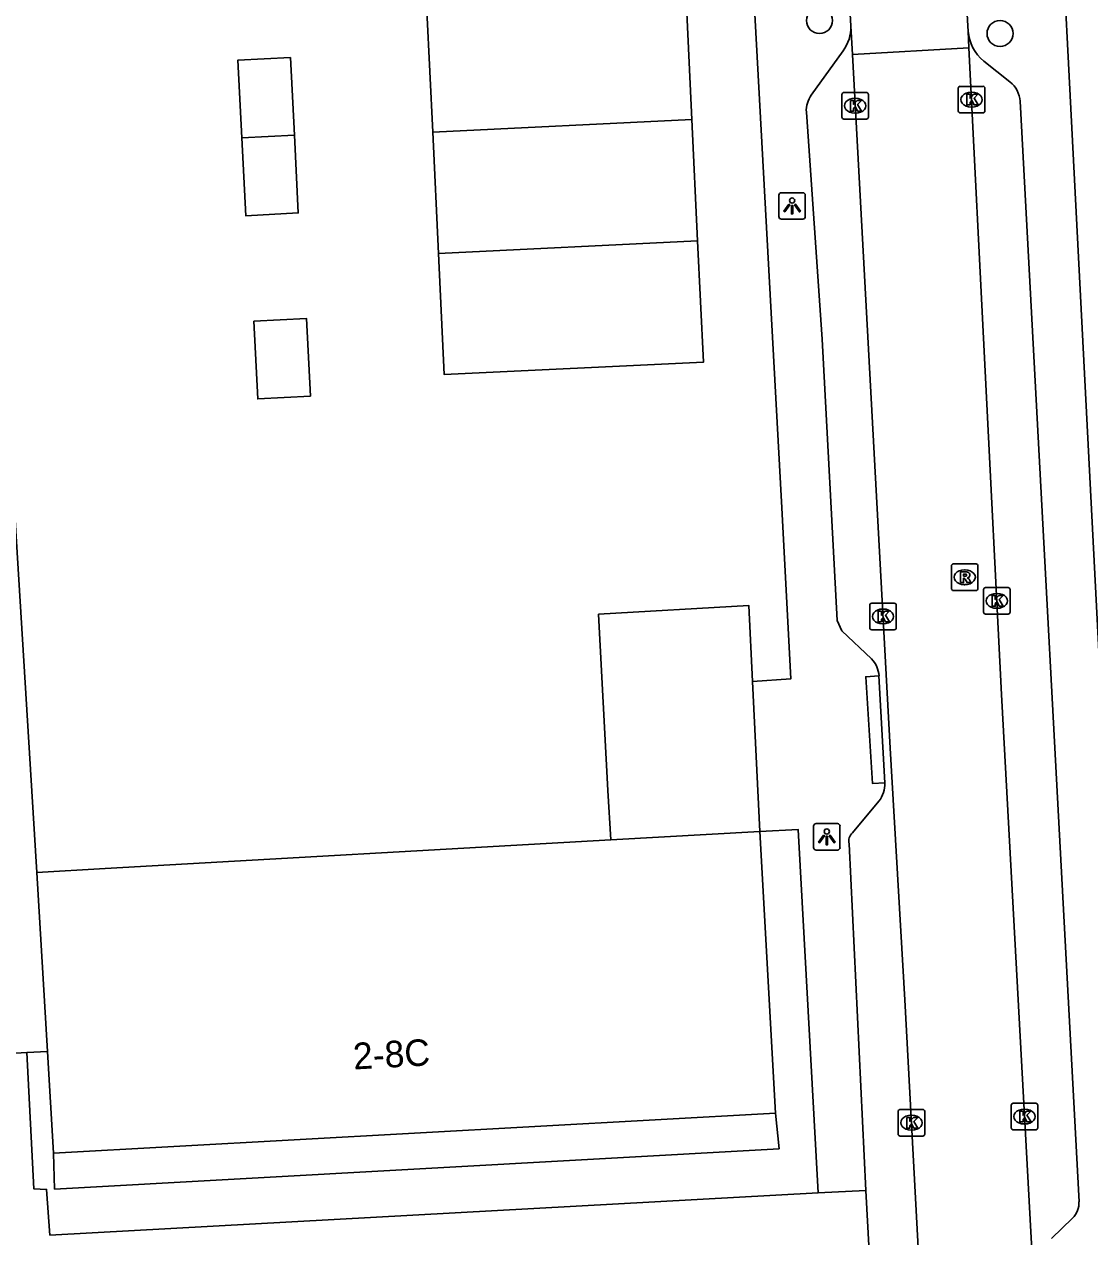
# Model space of a CAD drawing. Extents: x 158087 to 159494, y 382905 to 383981.
# Drawn here: x 158860.45 to 158900.57, y 383381.71 to 383427.38 of the extents above; entities that cross this region are included whole.
import ezdxf

# ---------------------------------------------------------------- set-up
doc = ezdxf.new("R2010")
doc.units = 0
for name, color, linetype in [('IMGEO_Boom', 7, 'Continuous'), ('IMGEO_Kolk', 7, 'Continuous'), ('IMGEO_Lichtpunt', 7, 'Continuous'), ('IMGEO_Pand', 7, 'Continuous'), ('IMGEO_Pand_nummerreeks', 7, 'Continuous'), ('IMGEO_Pand_overbouw', 7, 'Continuous'), ('IMGEO_Pand_vergunning_verleend', 7, 'Continuous'), ('IMGEO_Rijbaan_lokaal_open', 7, 'Continuous'), ('IMGEO_Rioolput', 7, 'Continuous'), ('IMGEO_Voetpad_open', 7, 'Continuous')]:
    doc.layers.add(name, color=color, linetype=linetype)

msp = doc.modelspace()

# ---------------------------------------------------------------- linework, layer by layer
at = {"layer": 'IMGEO_Boom'}
for centre in [(158890.391, 383427.52), (158897.189, 383427.03)]:
    msp.add_circle(centre, 0.489, dxfattribs=at)
at = {"layer": 'IMGEO_Kolk'}
for p, q in [((158891.233, 383423.883), (158891.233, 383424.735)), ((158891.308, 383424.809), (158892.16, 383424.809)), ((158892.234, 383424.735), (158892.234, 383423.883)), ((158895.617, 383424.114), (158895.617, 383424.966)), ((158895.692, 383425.04), (158896.544, 383425.04)), ((158896.105, 383424.82), (158896.13, 383424.82)), ((158896.618, 383424.966), (158896.618, 383424.114)), ((158891.721, 383424.589), (158891.746, 383424.589)), ((158896.128, 383424.26), (158896.103, 383424.26)), ((158892.16, 383423.809), (158891.308, 383423.809)), ((158891.744, 383424.029), (158891.719, 383424.029)), ((158896.544, 383424.04), (158895.692, 383424.04)), ((158896.567, 383405.235), (158896.567, 383406.087)), ((158896.642, 383406.161), (158897.494, 383406.161)), ((158897.055, 383405.941), (158897.08, 383405.941)), ((158897.568, 383406.087), (158897.568, 383405.235)), ((158892.281, 383404.647), (158892.281, 383405.499)), ((158892.356, 383405.573), (158893.208, 383405.573)), ((158893.282, 383405.499), (158893.282, 383404.647)), ((158892.769, 383405.353), (158892.794, 383405.353)), ((158897.494, 383405.161), (158896.642, 383405.161)), ((158897.078, 383405.381), (158897.053, 383405.381)), ((158893.208, 383404.573), (158892.356, 383404.573)), ((158892.792, 383404.793), (158892.767, 383404.793)), ((158897.685, 383386.738), (158898.537, 383386.738)), ((158893.352, 383385.58), (158893.352, 383386.432)), ((158893.427, 383386.506), (158894.279, 383386.506)), ((158893.84, 383386.286), (158893.865, 383386.286)), ((158894.353, 383386.432), (158894.353, 383385.58)), ((158897.61, 383385.812), (158897.61, 383386.664)), ((158898.098, 383386.518), (158898.123, 383386.518)), ((158898.611, 383386.664), (158898.611, 383385.812)), ((158898.121, 383385.958), (158898.096, 383385.958)), ((158894.279, 383385.506), (158893.427, 383385.506)), ((158893.863, 383385.726), (158893.838, 383385.726)), ((158898.537, 383385.738), (158897.685, 383385.738))]:
    msp.add_line(p, q, dxfattribs=at)
for points in [[(158891.233, 383423.883), (158891.233, 383424.735)], [(158891.308, 383424.809), (158892.16, 383424.809)], [(158892.234, 383424.735), (158892.234, 383423.883)], [(158895.617, 383424.114), (158895.617, 383424.966)], [(158895.692, 383425.04), (158896.544, 383425.04)], [(158895.938, 383424.74), (158896.061, 383424.74), (158896.061, 383424.589), (158896.191, 383424.74), (158896.355, 383424.74), (158896.209, 383424.589), (158896.362, 383424.34), (158896.21, 383424.34), (158896.125, 383424.504), (158896.061, 383424.437), (158896.061, 383424.34), (158895.938, 383424.34), (158895.938, 383424.74)], [(158896.618, 383424.966), (158896.618, 383424.114)], [(158891.554, 383424.509), (158891.677, 383424.509), (158891.677, 383424.358), (158891.807, 383424.509), (158891.971, 383424.509), (158891.825, 383424.358), (158891.978, 383424.109), (158891.826, 383424.109), (158891.741, 383424.273), (158891.677, 383424.206), (158891.677, 383424.109), (158891.554, 383424.109), (158891.554, 383424.509)], [(158892.16, 383423.809), (158891.308, 383423.809)], [(158896.544, 383424.04), (158895.692, 383424.04)], [(158896.567, 383405.235), (158896.567, 383406.087)], [(158896.642, 383406.161), (158897.494, 383406.161)], [(158897.568, 383406.087), (158897.568, 383405.235)], [(158892.281, 383404.647), (158892.281, 383405.499)], [(158892.356, 383405.573), (158893.208, 383405.573)], [(158893.282, 383405.499), (158893.282, 383404.647)], [(158896.888, 383405.861), (158897.011, 383405.861), (158897.011, 383405.71), (158897.141, 383405.861), (158897.305, 383405.861), (158897.159, 383405.71), (158897.312, 383405.461), (158897.16, 383405.461), (158897.075, 383405.625), (158897.011, 383405.558), (158897.011, 383405.461), (158896.888, 383405.461), (158896.888, 383405.861)], [(158892.602, 383405.273), (158892.725, 383405.273), (158892.725, 383405.122), (158892.855, 383405.273), (158893.019, 383405.273), (158892.873, 383405.122), (158893.026, 383404.873), (158892.874, 383404.873), (158892.789, 383405.037), (158892.725, 383404.97), (158892.725, 383404.873), (158892.602, 383404.873), (158892.602, 383405.273)], [(158897.494, 383405.161), (158896.642, 383405.161)], [(158893.208, 383404.573), (158892.356, 383404.573)], [(158897.685, 383386.738), (158898.537, 383386.738)], [(158893.352, 383385.58), (158893.352, 383386.432)], [(158893.427, 383386.506), (158894.279, 383386.506)], [(158894.353, 383386.432), (158894.353, 383385.58)], [(158897.61, 383385.812), (158897.61, 383386.664)], [(158897.931, 383386.438), (158898.054, 383386.438), (158898.054, 383386.287), (158898.184, 383386.438), (158898.348, 383386.438), (158898.202, 383386.287), (158898.355, 383386.038), (158898.203, 383386.038), (158898.118, 383386.202), (158898.054, 383386.135), (158898.054, 383386.038), (158897.931, 383386.038), (158897.931, 383386.438)], [(158898.611, 383386.664), (158898.611, 383385.812)], [(158893.673, 383386.206), (158893.796, 383386.206), (158893.796, 383386.055), (158893.926, 383386.206), (158894.09, 383386.206), (158893.944, 383386.055), (158894.097, 383385.806), (158893.945, 383385.806), (158893.86, 383385.97), (158893.796, 383385.903), (158893.796, 383385.806), (158893.673, 383385.806), (158893.673, 383386.206)], [(158894.279, 383385.506), (158893.427, 383385.506)], [(158898.537, 383385.738), (158897.685, 383385.738)]]:
    msp.add_lwpolyline(points, dxfattribs=at)
for centre, start, end in [((158891.31, 383424.733), 91.552, 178.448), ((158891.31, 383424.733), 91.552, 178.448), ((158892.158, 383424.733), 1.552, 88.448), ((158892.158, 383424.733), 1.552, 88.448), ((158895.694, 383424.964), 91.552, 178.448), ((158895.694, 383424.964), 91.552, 178.448), ((158896.542, 383424.964), 1.552, 88.448), ((158896.542, 383424.964), 1.552, 88.448), ((158891.31, 383423.885), 181.552, 268.448), ((158891.31, 383423.885), 181.552, 268.448), ((158892.158, 383423.885), 271.552, 358.448), ((158892.158, 383423.885), 271.552, 358.448), ((158895.694, 383424.116), 181.552, 268.448), ((158895.694, 383424.116), 181.552, 268.448), ((158896.542, 383424.116), 271.552, 358.448), ((158896.542, 383424.116), 271.552, 358.448), ((158896.644, 383406.085), 91.552, 178.448), ((158896.644, 383406.085), 91.552, 178.448), ((158897.492, 383406.085), 1.552, 88.448), ((158897.492, 383406.085), 1.552, 88.448), ((158892.358, 383405.497), 91.552, 178.448), ((158892.358, 383405.497), 91.552, 178.448), ((158893.206, 383405.497), 1.552, 88.448), ((158893.206, 383405.497), 1.552, 88.448), ((158896.644, 383405.237), 181.552, 268.448), ((158896.644, 383405.237), 181.552, 268.448), ((158897.492, 383405.237), 271.552, 358.448), ((158897.492, 383405.237), 271.552, 358.448), ((158892.358, 383404.649), 181.552, 268.448), ((158892.358, 383404.649), 181.552, 268.448), ((158893.206, 383404.649), 271.552, 358.448), ((158893.206, 383404.649), 271.552, 358.448), ((158897.687, 383386.662), 91.552, 178.448), ((158897.687, 383386.662), 91.552, 178.448), ((158898.535, 383386.662), 1.552, 88.448), ((158898.535, 383386.662), 1.552, 88.448), ((158893.429, 383386.43), 91.552, 178.448), ((158893.429, 383386.43), 91.552, 178.448), ((158894.277, 383386.43), 1.552, 88.448), ((158894.277, 383386.43), 1.552, 88.448), ((158897.687, 383385.814), 181.552, 268.448), ((158897.687, 383385.814), 181.552, 268.448), ((158898.535, 383385.814), 271.552, 358.448), ((158898.535, 383385.814), 271.552, 358.448), ((158893.429, 383385.582), 181.552, 268.448), ((158893.429, 383385.582), 181.552, 268.448), ((158894.277, 383385.582), 271.552, 358.448), ((158894.277, 383385.582), 271.552, 358.448)]:
    msp.add_arc(centre, 0.0765, start, end, dxfattribs=at)
for centre, major_axis, ratio, start_param, end_param in [((158896.104, 383424.54), (-0.387, 0.002), 0.722429, 4.712389, 7.853982), ((158896.129, 383424.54), (-0.39, 0.002), 0.717154, 1.570796, 4.712389), ((158891.72, 383424.309), (-0.387, 0.002), 0.722429, 4.712389, 7.853982), ((158891.745, 383424.309), (-0.39, 0.002), 0.717154, 1.570796, 4.712389), ((158897.054, 383405.661), (-0.387, 0.002), 0.722429, 4.712389, 7.853982), ((158897.079, 383405.661), (-0.39, 0.002), 0.717154, 1.570796, 4.712389), ((158892.768, 383405.073), (-0.387, 0.002), 0.722429, 4.712389, 7.853982), ((158892.793, 383405.073), (-0.39, 0.002), 0.717154, 1.570796, 4.712389), ((158893.839, 383386.006), (-0.387, 0.002), 0.722429, 4.712389, 7.853982), ((158893.864, 383386.006), (-0.39, 0.002), 0.717154, 1.570796, 4.712389), ((158898.097, 383386.238), (-0.387, 0.002), 0.722429, 4.712389, 7.853982), ((158898.122, 383386.238), (-0.39, 0.002), 0.717154, 1.570796, 4.712389)]:
    msp.add_ellipse(centre, major_axis=major_axis, ratio=ratio, start_param=start_param, end_param=end_param, dxfattribs=at)
at = {"layer": 'IMGEO_Lichtpunt'}
for p, q in [((158889.762, 383421.035), (158888.954, 383421.035)), ((158889.762, 383421.035), (158888.954, 383421.035)), ((158888.86, 383420.94), (158888.86, 383420.133)), ((158888.86, 383420.94), (158888.86, 383420.133)), ((158889.856, 383420.133), (158889.856, 383420.94)), ((158889.856, 383420.133), (158889.856, 383420.94)), ((158888.954, 383420.039), (158889.762, 383420.039)), ((158888.954, 383420.039), (158889.762, 383420.039)), ((158891.068, 383397.272), (158890.26, 383397.272)), ((158891.068, 383397.272), (158890.26, 383397.272)), ((158890.166, 383397.177), (158890.166, 383396.37)), ((158890.166, 383397.177), (158890.166, 383396.37)), ((158891.162, 383396.37), (158891.162, 383397.177)), ((158891.162, 383396.37), (158891.162, 383397.177)), ((158890.26, 383396.276), (158891.068, 383396.276)), ((158890.26, 383396.276), (158891.068, 383396.276))]:
    msp.add_line(p, q, dxfattribs=at)
for points in [[(158889.234, 383420.604), (158889.273, 383420.576), (158889.085, 383420.314), (158889.047, 383420.341), (158889.234, 383420.604)], [(158889.336, 383420.556), (158889.383, 383420.556), (158889.383, 383420.234), (158889.336, 383420.234), (158889.336, 383420.556)], [(158889.446, 383420.576), (158889.484, 383420.603), (158889.671, 383420.341), (158889.632, 383420.313), (158889.446, 383420.576)], [(158890.54, 383396.841), (158890.579, 383396.813), (158890.391, 383396.551), (158890.353, 383396.578), (158890.54, 383396.841)], [(158890.642, 383396.793), (158890.689, 383396.793), (158890.689, 383396.471), (158890.642, 383396.471), (158890.642, 383396.793)], [(158890.752, 383396.813), (158890.79, 383396.84), (158890.977, 383396.578), (158890.938, 383396.55), (158890.752, 383396.813)]]:
    msp.add_lwpolyline(points, dxfattribs=at)
for centre in [(158889.359, 383420.738), (158890.665, 383396.975)]:
    msp.add_circle(centre, 0.0994, dxfattribs=at)
for centre, start, end in [((158888.954, 383420.94), 90, 180), ((158888.954, 383420.94), 90, 180), ((158889.762, 383420.94), 0, 90), ((158889.762, 383420.94), 0, 90), ((158888.954, 383420.133), 180, 270), ((158888.954, 383420.133), 180, 270), ((158889.762, 383420.133), 270, 0), ((158889.762, 383420.133), 270, 360), ((158890.26, 383397.177), 90, 180), ((158890.26, 383397.177), 90, 180), ((158891.068, 383397.177), 0, 90), ((158891.068, 383397.177), 0, 90), ((158890.26, 383396.37), 180, 270), ((158890.26, 383396.37), 180, 270), ((158891.068, 383396.37), 270, 0), ((158891.068, 383396.37), 270, 360)]:
    msp.add_arc(centre, 0.0946, start, end, dxfattribs=at)
at = {"layer": 'IMGEO_Pand'}
for points in [[(158888.148, 383396.98), (158882.537, 383396.66), (158863.497, 383395.575), (158860.921, 383395.428)], [(158888.148, 383396.98), (158888.74, 383386.366), (158861.542, 383384.857), (158861.316, 383388.689), (158861.316, 383388.691)], [(158860.921, 383395.428), (158861.316, 383388.691)]]:
    msp.add_lwpolyline(points, dxfattribs=at)
at = {"layer": 'IMGEO_Pand_overbouw'}
for points in [[(158888.148, 383396.98), (158887.866, 383402.627), (158887.724, 383405.488), (158882.071, 383405.154), (158882.42, 383398.523), (158882.537, 383396.66)], [(158888.74, 383386.366), (158861.542, 383384.857), (158861.589, 383383.507), (158888.87, 383385.025)]]:
    msp.add_lwpolyline(points, close=True, dxfattribs=at)
at = {"layer": 'IMGEO_Pand_vergunning_verleend'}
for points in [[(158875.825, 383423.319), (158875.606, 383427.889), (158885.364, 383428.356), (158885.583, 383423.786)], [(158868.637, 383423.097), (158868.488, 383426.024), (158870.468, 383426.125), (158870.616, 383423.197)], [(158875.825, 383423.319), (158885.583, 383423.786)], [(158885.583, 383423.786), (158885.801, 383419.217)], [(158876.043, 383418.75), (158875.825, 383423.319)], [(158868.637, 383423.097), (158870.616, 383423.197)], [(158870.616, 383423.197), (158870.765, 383420.27), (158868.786, 383420.169), (158868.637, 383423.097)], [(158876.043, 383418.75), (158885.801, 383419.217)], [(158885.801, 383419.217), (158886.02, 383414.648), (158876.262, 383414.181), (158876.043, 383418.75)], [(158869.092, 383416.198), (158871.072, 383416.298), (158871.221, 383413.371), (158869.241, 383413.27), (158869.092, 383416.198)]]:
    msp.add_lwpolyline(points, dxfattribs=at)
at = {"layer": 'IMGEO_Rijbaan_lokaal_open'}
for points in [[(158895.632, 383433.547), (158895.978, 383427.307), (158895.987, 383427.119)], [(158891.571, 383427.312), (158891.251, 383433.166)], [(158891.628, 383426.244), (158891.571, 383427.312)], [(158895.987, 383427.119), (158896.019, 383426.484)], [(158896.019, 383426.484), (158891.628, 383426.244)], [(158896.019, 383426.484), (158897.244, 383402.134), (158898.446, 383380.066)], [(158894.699, 383369.809), (158894.456, 383373.735), (158894.26, 383378.492), (158893.604, 383390.635), (158893.053, 383400.112), (158891.628, 383426.244)]]:
    msp.add_lwpolyline(points, dxfattribs=at)
at = {"layer": 'IMGEO_Rioolput'}
for p, q in [((158895.357, 383406.125), (158895.357, 383406.977)), ((158895.432, 383407.051), (158896.284, 383407.051)), ((158895.845, 383406.831), (158895.87, 383406.831)), ((158896.358, 383406.977), (158896.358, 383406.125)), ((158896.284, 383406.051), (158895.432, 383406.051)), ((158895.868, 383406.271), (158895.843, 383406.271))]:
    msp.add_line(p, q, dxfattribs=at)
for points in [[(158895.357, 383406.125), (158895.357, 383406.977)], [(158895.432, 383407.051), (158896.284, 383407.051)], [(158896.358, 383406.977), (158896.358, 383406.125)], [(158895.946, 383406.749), (158895.694, 383406.751), (158895.694, 383406.351)], [(158895.694, 383406.351), (158895.818, 383406.351), (158895.818, 383406.513), (158895.829, 383406.513)], [(158895.872, 383406.67), (158895.818, 383406.67), (158895.818, 383406.589)], [(158895.818, 383406.589), (158895.87, 383406.589)], [(158895.876, 383406.484), (158895.947, 383406.351), (158896.087, 383406.351), (158896.022, 383406.477)], [(158896.284, 383406.051), (158895.432, 383406.051)]]:
    msp.add_lwpolyline(points, dxfattribs=at)
for centre, radius, start, end in [((158895.434, 383406.975), 0.0765, 91.552, 178.448), ((158895.434, 383406.975), 0.0765, 91.552, 178.448), ((158896.282, 383406.975), 0.0765, 1.552, 88.448), ((158896.282, 383406.975), 0.0765, 1.552, 88.448), ((158895.828, 383406.46), 0.0533, 26.0293, 88.6989), ((158895.854, 383406.778), 0.19, 274.7715, 282.9687), ((158895.878, 383406.574), 0.0964, 77.0061, 93.1865), ((158895.892, 383406.631), 0.0378, 276.6634, 79.6772), ((158895.945, 383406.639), 0.109, 350.3612, 89.416), ((158895.943, 383406.639), 0.112, 277.5842, 350.9817), ((158895.927, 383406.424), 0.108, 29.5134, 73.7905), ((158895.434, 383406.127), 0.0765, 181.552, 268.448), ((158895.434, 383406.127), 0.0765, 181.552, 268.448), ((158896.282, 383406.127), 0.0765, 271.552, 358.448), ((158896.282, 383406.127), 0.0765, 271.552, 358.448)]:
    msp.add_arc(centre, radius, start, end, dxfattribs=at)
for centre, major_axis, ratio, start_param, end_param in [((158895.844, 383406.551), (-0.387, 0.002), 0.722429, 4.712389, 7.853982), ((158895.869, 383406.551), (-0.39, 0.002), 0.717154, 1.570796, 4.712389)]:
    msp.add_ellipse(centre, major_axis=major_axis, ratio=ratio, start_param=start_param, end_param=end_param, dxfattribs=at)
at = {"layer": 'IMGEO_Voetpad_open'}
for points in [[(158900.97, 383402.538), (158898.201, 383456.346), (158898.118, 383457.958), (158896.02, 383498.745), (158895.992, 383499.286), (158895.955, 383500), (158895.951, 383500.075), (158895.929, 383500.485), (158893.243, 383551.098), (158893.141, 383553.024), (158891.977, 383574.95), (158891.907, 383576.278), (158889.705, 383617.76)], [(158878.256, 383608.628), (158879.684, 383581.716), (158879.799, 383579.552), (158879.885, 383577.94), (158881.95, 383539.012), (158882.058, 383536.986), (158882.148, 383535.285), (158883.706, 383505.925), (158883.807, 383504.022), (158883.815, 383503.876), (158883.907, 383502.126), (158884.02, 383500), (158886.122, 383461.402), (158886.228, 383459.447), (158888.966, 383409.167), (158889.313, 383402.728), (158887.866, 383402.627), (158888.148, 383396.98)], [(158859.015, 383428.639), (158859.165, 383425.871), (158859.276, 383423.786), (158859.426, 383421.018), (158859.528, 383419.106), (158859.678, 383416.338), (158859.796, 383414.126), (158859.946, 383411.358), (158860.921, 383395.428)], [(158890.082, 383424.71), (158891.279, 383426.373)], [(158896.575, 383425.989), (158897.563, 383425.209)], [(158897.941, 383424.478), (158900.162, 383383.031)], [(158892.354, 383403.472), (158891.232, 383404.53), (158891.06, 383404.924), (158890.489, 383415.514), (158889.895, 383424.071)], [(158892.849, 383398.806), (158892.383, 383398.783), (158892.135, 383402.804), (158892.631, 383402.843)], [(158892.631, 383402.843), (158892.849, 383398.806)], [(158891.63, 383396.93), (158892.631, 383398.111)], [(158888.148, 383396.98), (158889.59, 383397.045), (158890.346, 383383.361)], [(158892.132, 383383.459), (158891.503, 383396.509)], [(158859.052, 383388.561), (158860.548, 383388.646)], [(158861.316, 383388.691), (158860.548, 383388.646)], [(158860.548, 383388.646), (158860.807, 383383.514), (158861.288, 383383.497), (158861.415, 383381.776), (158890.346, 383383.361)], [(158890.346, 383383.361), (158892.132, 383383.459)], [(158892.132, 383383.459), (158892.651, 383374.041), (158892.729, 383372.275)], [(158899.918, 383382.412), (158899.123, 383381.647)]]:
    msp.add_lwpolyline(points, dxfattribs=at)
for centre, radius, start, end in [((158890.03, 383427.276), 1.542, 324.1282, 1.3236), ((158897.636, 383427.259), 1.655, 184.8546, 230.1262), ((158896.944, 383424.426), 0.998, 2.9935, 51.6934), ((158890.9, 383424.124), 1.006, 144.3698, 183.0066), ((158891.63, 383402.777), 1.004, 3.7442, 43.7914), ((158891.746, 383398.77), 1.103, 323.3135, 1.8564), ((158891.923, 383396.612), 0.432, 132.6355, 193.7913), ((158899.359, 383382.99), 0.804, 314.046, 2.9269)]:
    msp.add_arc(centre, radius, start, end, dxfattribs=at)

# ---------------------------------------------------------------- texts
at = {"layer": 'IMGEO_Pand_nummerreeks'}
msp.add_text('2-8C', height=1, rotation=3.1742, dxfattribs=at).set_placement((158872.854, 383388.009))

doc.saveas('drawing.dxf')
